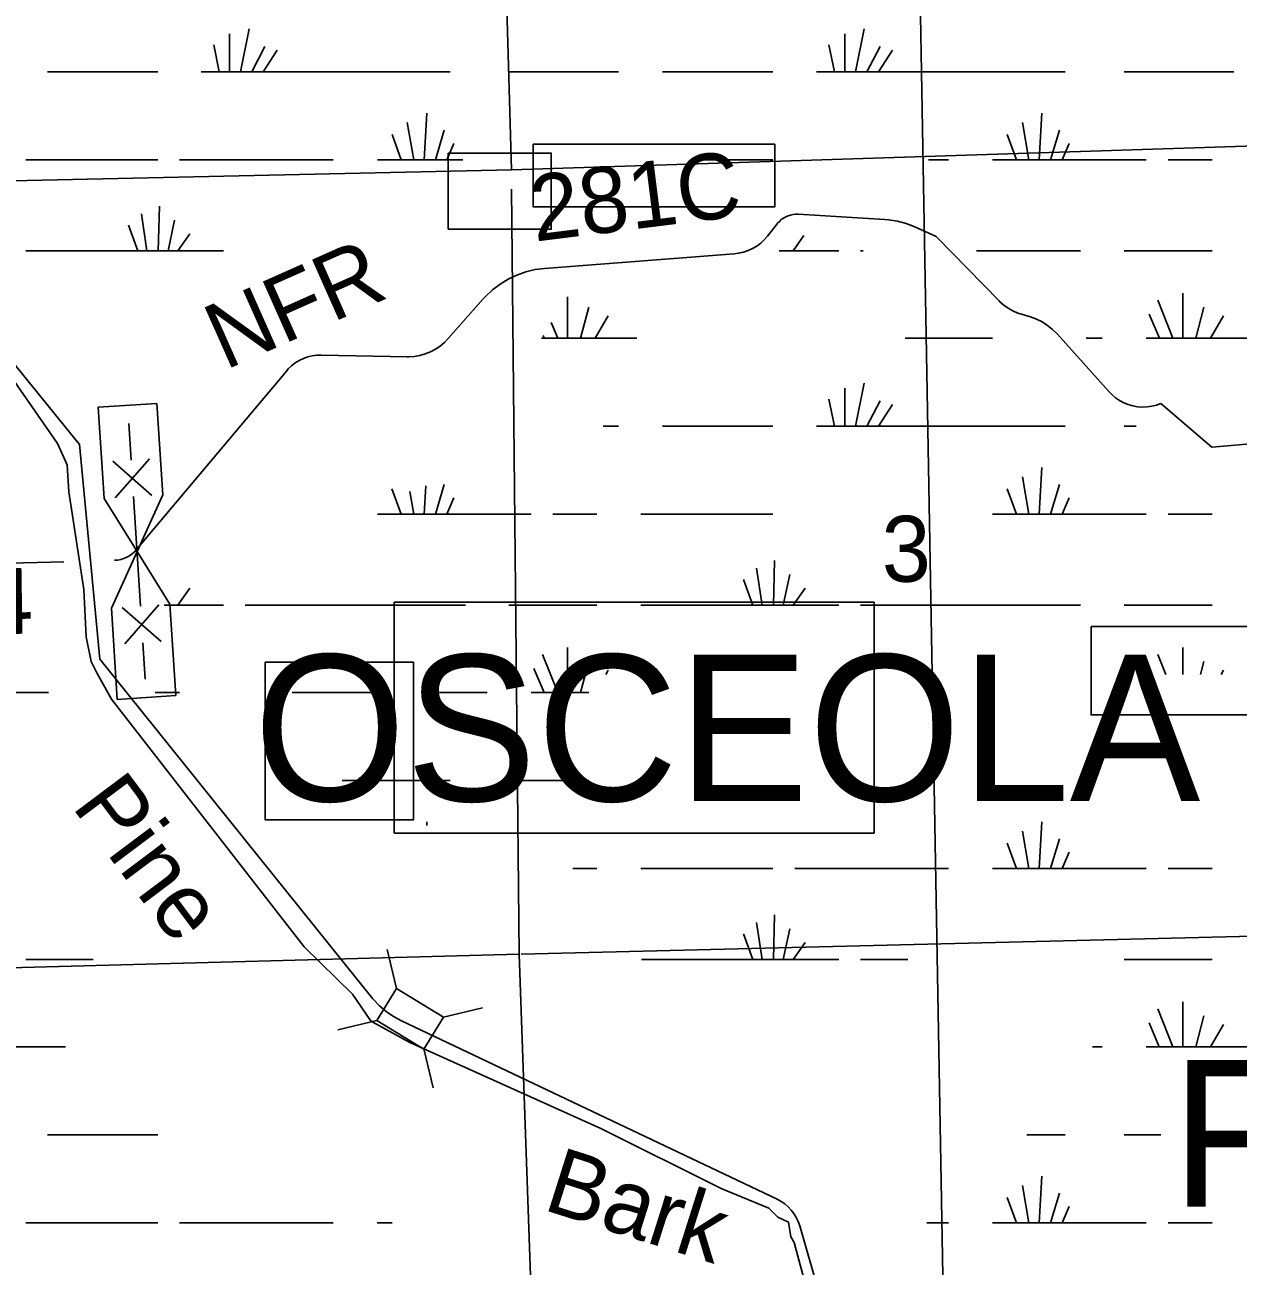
# Model space of a CAD drawing. Extents: x 2480962 to 2688785, y 277103 to 599240.
# Drawn here: x 2592084 to 2600370, y 554198 to 562676 of the extents above; entities that cross this region are included whole.
import ezdxf

# ---------------------------------------------------------------- set-up
doc = ezdxf.new("R2010")
doc.units = 0
for name, color, linetype in [('Divided_Highway', 7, 'Continuous'), ('Level 31', 7, 'Continuous'), ('Local Roads Improved', 7, 'Continuous'), ('Local Roads Related Cells', 7, 'Continuous'), ('Local Roads Related Text', 7, 'Continuous'), ('National Forest', 7, 'Continuous'), ('National Forest Text', 7, 'Continuous'), ('Section Lines', 7, 'Continuous'), ('Section Numbers', 7, 'Continuous'), ('Swamps', 7, 'Continuous'), ('Township and Range lines', 7, 'Continuous'), ('Uninventoried Roads and Features', 7, 'Continuous')]:
    doc.layers.add(name, color=color, linetype=linetype)

msp = doc.modelspace()

# ---------------------------------------------------------------- linework, layer by layer
at = {"layer": 'Divided_Highway'}
msp.add_line((2598405.641, 551119.704), (2597607.113, 596575.587), dxfattribs=at)
at = {"layer": 'Level 31'}
for points in [[(2595556.194, 561860.673), (2597205.624, 561860.673), (2597205.624, 561432.757), (2595556.194, 561432.757)], [(2594975.838, 561279.93), (2595678.374, 561279.93), (2595678.374, 561799.542), (2594975.838, 561799.542)], [(2597883.413, 558732.719), (2594606.064, 558732.719), (2594606.064, 557156.017), (2597883.413, 557156.017)], [(2599365.902, 558567.911), (2604849.981, 558567.911), (2604849.981, 557963.109), (2599365.902, 557963.109)], [(2593725.512, 558322.915), (2594737.357, 558322.915), (2594737.357, 557245.79), (2593725.512, 557245.79)]]:
    msp.add_lwpolyline(points, close=True, dxfattribs=at)
at = {"layer": 'Local Roads Improved'}
for p, q in [((2597222.247, 561317.573), (2597155.904, 561233.363)), ((2597957.836, 561345.498), (2597365.951, 561381.925)), ((2598308.317, 561231.282), (2598161.654, 561295.962)), ((2598737.476, 560790.596), (2598308.317, 561231.282)), ((2596927.984, 561111.779), (2595633.67, 561012.488)), ((2595214.238, 560803.498), (2594975.664, 560533.036)), ((2598927.652, 560689.397), (2598899.625, 560696.612)), ((2599490.131, 560168.748), (2599133.768, 560564.49)), ((2594694.482, 560409.434), (2594109.088, 560420.939)), ((2593871.909, 560313.217), (2592846.605, 559092.207)), ((2600190.101, 559792.663), (2599843.041, 560089.253))]:
    msp.add_line(p, q, dxfattribs=at)
for points in [[(2597365.951, 561381.925), (2597348.191, 561382.086), (2597330.512, 561380.391), (2597313.107, 561376.857), (2597296.166, 561371.522), (2597279.876, 561364.447), (2597264.415, 561355.707), (2597249.952, 561345.398), (2597236.647, 561333.635), (2597224.643, 561320.545), (2597222.247, 561317.573)], [(2598161.654, 561295.962), (2598103.356, 561318.107), (2598043.061, 561334.036), (2597981.432, 561343.575), (2597957.836, 561345.498)], [(2597155.904, 561233.363), (2597133.726, 561208.058), (2597109.025, 561185.209), (2597082.071, 561165.069), (2597053.158, 561147.856), (2597022.605, 561133.759), (2596990.747, 561122.933), (2596957.931, 561115.498), (2596927.984, 561111.779)], [(2595633.67, 561012.488), (2595569.018, 561004.106), (2595505.597, 560989.013), (2595444.1, 560967.372), (2595385.204, 560939.422), (2595329.551, 560905.468), (2595277.753, 560865.883), (2595230.375, 560821.1), (2595214.238, 560803.498)], [(2598899.625, 560696.612), (2598864.96, 560707.499), (2598831.623, 560721.95), (2598799.979, 560739.807), (2598770.375, 560760.873), (2598743.135, 560784.918), (2598737.476, 560790.596)], [(2599133.768, 560564.49), (2599102.873, 560595.382), (2599068.919, 560622.875), (2599032.277, 560646.667), (2598993.348, 560666.5), (2598952.56, 560682.154), (2598927.652, 560689.397)], [(2594975.664, 560533.036), (2594948.898, 560505.718), (2594919.423, 560481.348), (2594887.562, 560460.193), (2594853.665, 560442.484), (2594818.102, 560428.415), (2594781.263, 560418.14), (2594743.553, 560411.774), (2594705.383, 560409.383), (2594694.482, 560409.434)], [(2591897.962, 560404.241), (2592306.516, 559816.594), (2592373.676, 559671.082), (2592384.869, 559486.393), (2592485.609, 558820.393), (2592502.399, 558495.788), (2592535.978, 558327.889), (2592575.155, 558249.536), (2592675.894, 558070.444), (2593991.103, 556380.26), (2594321.305, 556055.656), (2594444.431, 555876.563), (2594461.221, 555865.37), (2594713.069, 555725.454), (2596017.085, 555137.808), (2596839.79, 554729.253), (2597164.395, 554594.934), (2597225.958, 554533.371), (2597298.714, 554499.791), (2597315.504, 554399.052), (2597337.891, 554359.875), (2597483.403, 553817.002)], [(2594109.088, 560420.939), (2594077.498, 560419.906), (2594046.188, 560415.575), (2594015.503, 560407.997), (2593985.778, 560397.251), (2593957.34, 560383.457), (2593930.498, 560366.767), (2593905.548, 560347.362), (2593882.765, 560325.455), (2593871.909, 560313.217)], [(2599843.041, 560089.253), (2599812.178, 560078.258), (2599780.335, 560070.55), (2599747.862, 560066.213), (2599715.112, 560065.293), (2599682.447, 560067.802), (2599650.222, 560073.713), (2599618.792, 560082.958), (2599588.5, 560095.439), (2599559.68, 560111.018), (2599532.645, 560129.524), (2599507.692, 560150.756), (2599490.131, 560168.748)], [(2601372.877, 559726.592), (2601089.412, 559560.348), (2600894.103, 559565.297), (2600731.935, 559675), (2600480.353, 559816.262), (2600190.101, 559792.663)], [(2592846.605, 559092.207), (2592831.94, 559076.493), (2592815.713, 559062.396), (2592798.101, 559050.075), (2592779.298, 559039.66), (2592759.509, 559031.269), (2592738.951, 559024.993), (2592717.85, 559020.899), (2592696.438, 559019.034), (2592695.208, 559018.995)]]:
    msp.add_lwpolyline(points, dxfattribs=at)
at = {"layer": 'Local Roads Related Cells'}
for p, q in [((2592585.303, 560064.912), (2592984.464, 560090.814)), ((2592625.774, 559441.224), (2592585.303, 560064.912)), ((2592984.464, 560090.814), (2593024.934, 559467.126)), ((2592809.166, 559703.651), (2592792.977, 559953.126)), ((2592684.428, 559695.556), (2592950.092, 559462.269)), ((2592700.617, 559446.081), (2592933.903, 559711.745)), ((2592849.637, 559079.963), (2592625.774, 559441.224)), ((2592873.919, 558705.751), (2592825.354, 559454.175)), ((2593024.934, 559467.126), (2592849.637, 559079.963)), ((2592849.637, 559079.963), (2592674.339, 558692.8)), ((2593073.499, 558718.702), (2592849.637, 559079.963)), ((2592674.339, 558692.8), (2592714.81, 558069.112)), ((2592749.182, 558697.657), (2593014.845, 558464.37)), ((2592765.37, 558448.182), (2592998.657, 558713.846)), ((2593113.97, 558095.013), (2593073.499, 558718.702)), ((2592906.296, 558206.801), (2592890.108, 558456.276)), ((2592714.81, 558069.112), (2593113.97, 558095.013))]:
    msp.add_line(p, q, dxfattribs=at)
at = {"layer": 'National Forest'}
for p, q in [((2591738.119, 560695.951), (2592457.231, 559810.328)), ((2592457.231, 559810.328), (2592595.522, 558343.517)), ((2592595.522, 558343.517), (2594460.264, 556024.361)), ((2594656.243, 555874.006), (2597220.605, 554656.319)), ((2597375.347, 554474.469), (2597635.835, 553577.415))]:
    msp.add_line(p, q, dxfattribs=at)
for points in [[(2594460.264, 556024.361), (2594461.53, 556022.88), (2594504.078, 555978.198), (2594551.063, 555938.209), (2594601.971, 555903.352), (2594656.243, 555874.006)], [(2597220.605, 554656.319), (2597222.472, 554655.425), (2597249.18, 554640.736), (2597274.207, 554623.337), (2597297.278, 554603.417), (2597318.141, 554581.194), (2597336.566, 554556.912), (2597352.353, 554530.838), (2597365.327, 554503.256), (2597375.347, 554474.469)]]:
    msp.add_lwpolyline(points, dxfattribs=at)
at = {"layer": 'Section Lines'}
for p, q in [((2595258.892, 566960.124), (2595406.317, 561685.114)), ((2595407.644, 561554.441), (2595460.704, 556328.426)), ((2600778.953, 556460.812), (2595472.693, 556328.744)), ((2595460.704, 556328.426), (2590200.984, 556188.976)), ((2595460.704, 556328.426), (2595640.769, 551089.313))]:
    msp.add_line(p, q, dxfattribs=at)
at = {"layer": 'Swamps'}
for points in [[(2593481.464, 562614.318), (2593481.47, 562354.5)], [(2593614.963, 562647.695), (2593555.72, 562354.501)], [(2597682.716, 562614.256), (2597682.722, 562354.502)], [(2597816.465, 562647.696), (2597756.972, 562354.503)], [(2593373.716, 562540.065), (2593410.97, 562354.499)], [(2593722.716, 562528.945), (2593633.47, 562354.503)], [(2593807.967, 562502.946), (2593711.47, 562354.504)], [(2597575.218, 562540.066), (2597612.222, 562354.501)], [(2597923.968, 562528.946), (2597834.972, 562354.504)], [(2598009.469, 562502.947), (2597912.972, 562354.505)], [(2592237.969, 562354.481), (2592991.47, 562354.493)], [(2593288.47, 562354.497), (2593410.97, 562354.499)], [(2593410.97, 562354.499), (2593481.47, 562354.5)], [(2593481.47, 562354.5), (2593555.72, 562354.501)], [(2593555.72, 562354.501), (2593633.47, 562354.503)], [(2593633.47, 562354.503), (2593711.47, 562354.504)], [(2593711.47, 562354.504), (2594988.221, 562354.461)], [(2595388.971, 562354.467), (2596138.721, 562354.479)], [(2596439.472, 562354.483), (2597192.722, 562354.495)], [(2597489.722, 562354.499), (2597612.222, 562354.501)], [(2597612.222, 562354.501), (2597682.722, 562354.502)], [(2597682.722, 562354.502), (2597756.972, 562354.503)], [(2597756.972, 562354.503), (2597834.972, 562354.504)], [(2597834.972, 562354.504), (2597912.972, 562354.505)], [(2597912.972, 562354.505), (2599189.476, 562354.491)], [(2599590.478, 562354.509), (2600340.231, 562354.543)], [(2594828.728, 562072.391), (2594809.985, 561753.198)], [(2599029.983, 562072.417), (2599011.49, 561753.222)], [(2594694.979, 562009.326), (2594739.485, 561753.197)], [(2598896.484, 562009.347), (2598940.99, 561753.219)], [(2594591.231, 561927.635), (2594654.235, 561753.196)], [(2594947.48, 561957.329), (2594887.985, 561753.199)], [(2598792.485, 561927.653), (2598855.49, 561753.215)], [(2599148.736, 561957.357), (2599089.49, 561753.226)], [(2595014.233, 561864.578), (2594965.985, 561753.201)], [(2599215.488, 561864.608), (2599167.241, 561753.229)], [(2592089.734, 561753.219), (2592991.484, 561753.233)], [(2593139.984, 561753.235), (2594190.235, 561753.251)], [(2594490.985, 561753.255), (2594654.235, 561753.196)], [(2594654.235, 561753.196), (2594739.485, 561753.197)], [(2594739.485, 561753.197), (2594809.985, 561753.198)], [(2594809.985, 561753.198), (2594887.985, 561753.199)], [(2594887.985, 561753.199), (2594965.985, 561753.201)], [(2594965.985, 561753.201), (2595075.965, 561753.202)], [(2596677.043, 561753.226), (2597192.737, 561753.234)], [(2598254.237, 561753.251), (2598391.738, 561753.257)], [(2598692.239, 561753.208), (2598855.49, 561753.215)], [(2598855.49, 561753.215), (2598940.99, 561753.219)], [(2598940.99, 561753.219), (2599011.49, 561753.222)], [(2599011.49, 561753.222), (2599089.49, 561753.226)], [(2599089.49, 561753.226), (2599167.241, 561753.229)], [(2599167.241, 561753.229), (2599742.493, 561753.255)], [(2599890.993, 561753.262), (2600191.745, 561753.275)], [(2593002.742, 561437.728), (2592995.249, 561133.41)], [(2592790.995, 561307.847), (2592854.249, 561133.408)], [(2592880.243, 561385.788), (2592917.249, 561133.409)], [(2593106.494, 561341.228), (2593061.999, 561133.411)], [(2593210.496, 561248.478), (2593128.749, 561133.413)], [(2597404.499, 561237.354), (2597330.252, 561133.413)], [(2592089.749, 561133.397), (2592854.249, 561133.408)], [(2592854.249, 561133.408), (2592917.249, 561133.409)], [(2592917.249, 561133.409), (2592995.249, 561133.41)], [(2592995.249, 561133.41), (2593061.999, 561133.411)], [(2593061.999, 561133.411), (2593128.749, 561133.413)], [(2593128.749, 561133.413), (2593440.499, 561133.417)], [(2597235.93, 561133.411), (2597642.002, 561133.417)], [(2597263.252, 561133.412), (2597330.252, 561133.413)], [(2597790.502, 561133.42), (2597809.002, 561133.42)], [(2598582.286, 561133.424), (2599293.506, 561133.412)], [(2599590.507, 561133.425), (2600191.759, 561133.452)], [(2595790.008, 560817.947), (2595790.015, 560535.879)], [(2599991.266, 560843.938), (2599991.273, 560535.932)], [(2595934.76, 560747.385), (2595879.015, 560535.881)], [(2599820.516, 560795.679), (2599924.523, 560535.929)], [(2600136.019, 560747.443), (2600080.273, 560535.936)], [(2595678.512, 560643.505), (2595723.015, 560535.878)], [(2596068.262, 560688.011), (2595979.265, 560535.882)], [(2599761.268, 560699.175), (2599831.772, 560535.925)], [(2600269.52, 560688.072), (2600180.524, 560535.941)], [(2595623.015, 560554.44), (2595630.265, 560535.877)], [(2595611.765, 560535.877), (2595630.265, 560535.877)], [(2595630.265, 560535.877), (2595723.015, 560535.878)], [(2595723.015, 560535.878), (2595790.015, 560535.879)], [(2595790.015, 560535.879), (2595879.015, 560535.881)], [(2595879.015, 560535.881), (2595979.265, 560535.882)], [(2595979.265, 560535.882), (2596263.987, 560535.874)], [(2598096.814, 560535.852), (2598692.268, 560535.874)], [(2599331.764, 560535.903), (2599442.021, 560535.908)], [(2599742.522, 560535.921), (2599831.772, 560535.925)], [(2599831.772, 560535.925), (2599924.523, 560535.929)], [(2599924.523, 560535.929), (2599991.273, 560535.932)], [(2599991.273, 560535.932), (2600080.273, 560535.936)], [(2600080.273, 560535.936), (2600180.524, 560535.941)], [(2600180.524, 560535.941), (2601542.529, 560535.939)], [(2597816.274, 560227.779), (2597757.031, 559934.587)], [(2597575.026, 560120.149), (2597612.281, 559934.584)], [(2597682.774, 560194.402), (2597682.781, 559934.585)], [(2597924.027, 560109.029), (2597835.031, 559934.588)], [(2598009.277, 560083.03), (2597912.781, 559934.589)], [(2596033.641, 559934.623), (2596138.78, 559934.624)], [(2596439.53, 559934.629), (2597192.78, 559934.578)], [(2597489.781, 559934.583), (2597612.281, 559934.584)], [(2597612.281, 559934.584), (2597682.781, 559934.585)], [(2597682.781, 559934.585), (2597757.031, 559934.587)], [(2597757.031, 559934.587), (2597835.031, 559934.588)], [(2597835.031, 559934.588), (2597912.781, 559934.589)], [(2597912.781, 559934.589), (2599189.534, 559934.636)], [(2599590.536, 559934.654), (2599673.484, 559934.657)], [(2599030.041, 559652.56), (2599011.548, 559333.367)], [(2594821.416, 559527.014), (2594810.043, 559333.344)], [(2594947.539, 559537.475), (2594888.043, 559333.346)], [(2598896.292, 559589.428), (2598941.048, 559333.364)], [(2599148.794, 559537.502), (2599089.299, 559333.37)], [(2594591.039, 559507.782), (2594654.293, 559333.342)], [(2594712.524, 559488.804), (2594739.543, 559333.343)], [(2595014.291, 559444.662), (2594966.043, 559333.347)], [(2598792.543, 559507.797), (2598855.548, 559333.36)], [(2599215.546, 559444.69), (2599167.299, 559333.374)], [(2594491.043, 559333.34), (2594654.293, 559333.342)], [(2594654.293, 559333.342), (2594739.543, 559333.343)], [(2594739.543, 559333.343), (2594810.043, 559333.344)], [(2594810.043, 559333.344), (2594888.043, 559333.346)], [(2594888.043, 559333.346), (2594966.043, 559333.347)], [(2594966.043, 559333.347), (2595541.294, 559333.355)], [(2595689.794, 559333.358), (2595990.294, 559333.362)], [(2596291.044, 559333.366), (2597192.795, 559333.318)], [(2598692.297, 559333.353), (2598855.548, 559333.36)], [(2598855.548, 559333.36), (2598941.048, 559333.364)], [(2598941.048, 559333.364), (2599011.548, 559333.367)], [(2599011.548, 559333.367), (2599089.299, 559333.37)], [(2599089.299, 559333.37), (2599167.299, 559333.374)], [(2599167.299, 559333.374), (2599742.551, 559333.4)], [(2599891.052, 559333.406), (2600191.803, 559333.42)], [(2597204.052, 559017.875), (2597196.56, 558713.494)], [(2597081.554, 558965.872), (2597118.56, 558713.493)], [(2596992.555, 558887.932), (2597055.56, 558713.492)], [(2597307.805, 558921.374), (2597263.31, 558713.495)], [(2593210.554, 558828.562), (2593128.807, 558713.497)], [(2597411.807, 558828.562), (2597330.31, 558713.496)], [(2593036.057, 558713.496), (2593062.057, 558713.496)], [(2593062.057, 558713.496), (2593128.807, 558713.497)], [(2593128.807, 558713.497), (2593440.557, 558713.502)], [(2593589.057, 558713.504), (2595092.308, 558713.526)], [(2595389.059, 558713.531), (2595990.309, 558713.539)], [(2596291.059, 558713.544), (2597055.56, 558713.492)], [(2597055.56, 558713.492), (2597118.56, 558713.493)], [(2597118.56, 558713.493), (2597196.56, 558713.494)], [(2597196.56, 558713.494), (2597263.31, 558713.495)], [(2597263.31, 558713.495), (2597330.31, 558713.496)], [(2597330.31, 558713.496), (2597642.06, 558713.501)], [(2597790.31, 558713.503), (2599293.564, 558713.555)], [(2599590.565, 558713.569), (2600191.817, 558713.595)], [(2595790.066, 558424.032), (2595790.073, 558115.963)], [(2599991.324, 558424.081), (2599991.328, 558240.025)], [(2595619.317, 558375.778), (2595723.073, 558115.962)], [(2599820.574, 558375.823), (2599874.939, 558240.02)], [(2595559.819, 558279.276), (2595630.323, 558115.961)], [(2595934.818, 558327.532), (2595879.073, 558115.965)], [(2596068.32, 558268.158), (2596051.805, 558239.916)], [(2599761.076, 558279.318), (2599778.044, 558240.015)], [(2600136.077, 558327.586), (2600113.007, 558240.03)], [(2600269.578, 558268.216), (2600253.1, 558240.037)], [(2591777.821, 558115.967), (2592245.571, 558115.974)], [(2592973.071, 558115.985), (2593140.071, 558115.987)], [(2593910.372, 558115.999), (2594491.072, 558116.007)], [(2594791.573, 558115.949), (2595240.573, 558115.955)], [(2595541.323, 558115.96), (2595630.323, 558115.961)], [(2595630.323, 558115.961), (2595723.073, 558115.962)], [(2595723.073, 558115.962), (2595790.073, 558115.963)], [(2595790.073, 558115.963), (2595879.073, 558115.965)], [(2595879.073, 558115.965), (2595935.073, 558115.965)], [(2594251.111, 557514.718), (2594988.337, 557514.691)], [(2595389.087, 557514.697), (2595935.088, 557514.705)], [(2594828.594, 557232.622), (2594828.594, 557206.684)], [(2598896.35, 557169.573), (2598940.856, 556913.446)], [(2599030.099, 557232.642), (2599011.356, 556913.449)], [(2598792.602, 557087.879), (2598855.606, 556913.442)], [(2599148.852, 557117.583), (2599089.357, 556913.452)], [(2599215.605, 557024.835), (2599167.357, 556913.456)], [(2595827.102, 556913.443), (2595990.352, 556913.446)], [(2596291.103, 556913.45), (2597192.853, 556913.463)], [(2597341.353, 556913.466), (2598391.604, 556913.483)], [(2598692.355, 556913.435), (2598855.606, 556913.442)], [(2598855.606, 556913.442), (2598940.856, 556913.446)], [(2598940.856, 556913.446), (2599011.356, 556913.449)], [(2599011.356, 556913.449), (2599089.357, 556913.452)], [(2599089.357, 556913.452), (2599167.357, 556913.456)], [(2599167.357, 556913.456), (2599742.609, 556913.481)], [(2599891.11, 556913.488), (2600191.611, 556913.501)], [(2597204.111, 556597.958), (2597196.618, 556293.641)], [(2597081.612, 556546.018), (2597118.618, 556293.64)], [(2597307.863, 556501.458), (2597263.368, 556293.642)], [(2596992.364, 556468.078), (2597055.618, 556293.639)], [(2597411.866, 556408.708), (2597330.118, 556293.643)], [(2592089.614, 556293.629), (2592549.865, 556293.635)], [(2596294.617, 556293.628), (2597055.618, 556293.639)], [(2597055.618, 556293.639), (2597118.618, 556293.64)], [(2597118.618, 556293.64), (2597196.618, 556293.641)], [(2597196.618, 556293.641), (2597263.368, 556293.642)], [(2597263.368, 556293.642), (2597330.118, 556293.643)], [(2597330.118, 556293.643), (2597641.868, 556293.647)], [(2597790.369, 556293.649), (2598113.369, 556293.654)], [(2599590.373, 556293.65), (2600191.626, 556293.677)], [(2599991.382, 556004.163), (2599991.389, 555696.157)], [(2599820.632, 555955.904), (2599924.389, 555696.154)], [(2600136.135, 555907.667), (2600080.389, 555696.161)], [(2599761.134, 555859.4), (2599831.639, 555696.15)], [(2600269.636, 555848.297), (2600180.64, 555696.166)], [(2591777.878, 555696.114), (2592360.629, 555696.123)], [(2599375.137, 555696.13), (2599442.137, 555696.133)], [(2599742.638, 555696.146), (2599831.639, 555696.15)], [(2599831.639, 555696.15), (2599924.389, 555696.154)], [(2599924.389, 555696.154), (2599991.389, 555696.157)], [(2599991.389, 555696.157), (2600080.389, 555696.161)], [(2600080.389, 555696.161), (2600180.64, 555696.166)], [(2600180.64, 555696.166), (2601542.645, 555696.164)], [(2592238.143, 555094.861), (2592991.644, 555094.81)], [(2598926.15, 555094.849), (2599189.651, 555094.861)], [(2599590.402, 555094.879), (2599841.019, 555094.89)], [(2599030.157, 554812.787), (2599011.415, 554493.592)], [(2598896.408, 554749.655), (2598940.914, 554493.589)], [(2599148.91, 554697.727), (2599089.415, 554493.596)], [(2598792.41, 554668.024), (2598855.664, 554493.586)], [(2599215.663, 554604.916), (2599167.415, 554493.599)], [(2592089.657, 554493.599), (2592991.658, 554493.55)], [(2593139.908, 554493.552), (2594190.409, 554493.567)], [(2594490.909, 554493.571), (2594591.159, 554493.573)], [(2598243.162, 554493.562), (2598391.663, 554493.565)], [(2598692.414, 554493.578), (2598855.664, 554493.586)], [(2598855.664, 554493.586), (2598940.914, 554493.589)], [(2598940.914, 554493.589), (2599011.415, 554493.592)], [(2599011.415, 554493.592), (2599089.415, 554493.596)], [(2599089.415, 554493.596), (2599167.415, 554493.599)], [(2599167.415, 554493.599), (2599742.667, 554493.625)], [(2599891.168, 554493.631), (2600191.669, 554493.644)]]:
    msp.add_lwpolyline(points, dxfattribs=at)
at = {"layer": 'Township and Range lines'}
for p, q in [((2600623.613, 561853.552), (2595406.318, 561685.035)), ((2590106.477, 561567.841), (2595406.317, 561685.114))]:
    msp.add_line(p, q, dxfattribs=at)
at = {"layer": 'Uninventoried Roads and Features'}
for p, q in [((2591516.313, 558985.343), (2592350.011, 559009.141)), ((2594622.119, 556094.734), (2594557.817, 556362.066)), ((2594622.119, 556094.735), (2594488.453, 555876.401)), ((2594941.943, 555898.935), (2594622.119, 556094.735)), ((2594808.277, 555680.601), (2594941.943, 555898.935)), ((2594941.943, 555898.935), (2595209.274, 555963.236)), ((2594488.453, 555876.401), (2594221.122, 555812.099)), ((2594488.453, 555876.401), (2594808.277, 555680.601)), ((2594807.833, 555682.446), (2594872.135, 555415.115))]:
    msp.add_line(p, q, dxfattribs=at)

# ---------------------------------------------------------------- texts
at = {"layer": 'Local Roads Related Text'}
for s, rotation, p in [('281C', 7.1298528, (2595564.876, 561194.729)), ('NFR', 23.9753778, (2593450.211, 560315.036)), ('Pine', 306.8706389, (2592398.094, 557339.359)), ('Bark', 342.3959639, (2595612.583, 554587.374))]:
    msp.add_text(s, height=450, rotation=rotation, dxfattribs=at).set_placement(p)
at = {"layer": 'National Forest Text'}
for s, rotation, p in [('OSCEOLA', 0.0018111, (2593646.212, 557374.305)), ('FOREST', 0.0025167, (2599914.254, 554605.499))]:
    msp.add_text(s, height=1000, rotation=rotation, dxfattribs=at).set_placement(p)
at = {"layer": 'Section Numbers'}
for s, rotation, p in [('3', 0.8220361, (2597938.664, 558870.149)), ('4', 0.8220333, (2591808.216, 558513.334))]:
    msp.add_text(s, height=450, rotation=rotation, dxfattribs=at).set_placement(p)

doc.saveas('drawing.dxf')
